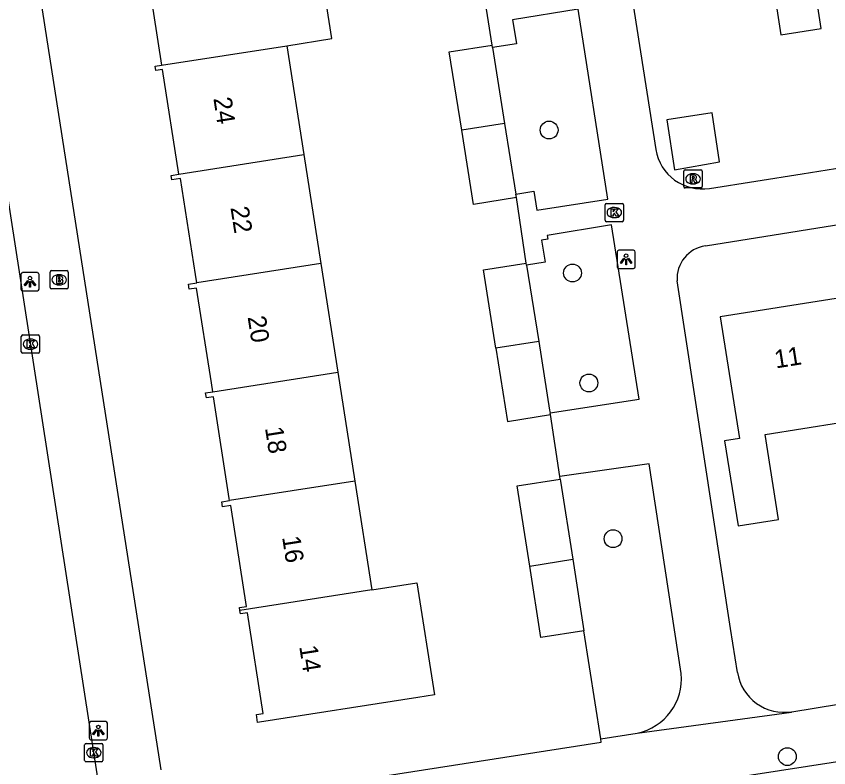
# Model space of a CAD drawing. Extents: x 160077 to 160945, y 386481 to 387498.
# Drawn here: x 160446.25 to 160490.87, y 387334.18 to 387375.45 of the extents above; entities that cross this region are included whole.
import ezdxf

# ---------------------------------------------------------------- set-up
doc = ezdxf.new("R2010")
doc.units = 0
for name, color, linetype in [('IMGEO_Boom', 7, 'Continuous'), ('IMGEO_Brandkraan', 7, 'Continuous'), ('IMGEO_Groenvoorziening', 7, 'Continuous'), ('IMGEO_Kolk', 7, 'Continuous'), ('IMGEO_Lichtpunt', 7, 'Continuous'), ('IMGEO_Pand', 7, 'Continuous'), ('IMGEO_Pand_nummerreeks', 7, 'Continuous'), ('IMGEO_Rijbaan_lokaal_open', 7, 'Continuous'), ('IMGEO_Rioolput', 7, 'Continuous'), ('IMGEO_Voetpad_open', 7, 'Continuous')]:
    doc.layers.add(name, color=color, linetype=linetype)

msp = doc.modelspace()

# ---------------------------------------------------------------- linework, layer by layer
at = {"layer": 'IMGEO_Boom'}
for centre in [(160475.515, 387369.198), (160476.8, 387361.347), (160477.699, 387355.309), (160479.027, 387346.755), (160488.596, 387334.788)]:
    msp.add_circle(centre, 0.489, dxfattribs=at)
at = {"layer": 'IMGEO_Brandkraan'}
for p, q in [((160448.107, 387360.55), (160448.107, 387361.402)), ((160448.182, 387361.476), (160449.034, 387361.476)), ((160448.595, 387361.256), (160448.62, 387361.256)), ((160449.108, 387361.402), (160449.108, 387360.55)), ((160449.034, 387360.476), (160448.182, 387360.476)), ((160448.618, 387360.696), (160448.593, 387360.696))]:
    msp.add_line(p, q, dxfattribs=at)
for points in [[(160448.107, 387360.55), (160448.107, 387361.402)], [(160448.182, 387361.476), (160449.034, 387361.476)], [(160449.108, 387361.402), (160449.108, 387360.55)], [(160448.455, 387361.176), (160448.455, 387360.776), (160448.668, 387360.776)], [(160448.686, 387361.176), (160448.455, 387361.176)], [(160448.634, 387361.095), (160448.58, 387361.095), (160448.58, 387361.019)], [(160448.58, 387361.019), (160448.633, 387361.019)], [(160448.642, 387360.943), (160448.58, 387360.943), (160448.58, 387360.862)], [(160448.58, 387360.862), (160448.642, 387360.862)], [(160449.034, 387360.476), (160448.182, 387360.476)]]:
    msp.add_lwpolyline(points, dxfattribs=at)
for centre, radius, start, end in [((160448.184, 387361.4), 0.0765, 91.552, 178.448), ((160448.184, 387361.4), 0.0765, 91.552, 178.448), ((160449.032, 387361.4), 0.0765, 1.552, 88.448), ((160449.032, 387361.4), 0.0765, 1.552, 88.448), ((160448.635, 387361.057), 0.0379, 267.8285, 90.9355), ((160448.643, 387360.902), 0.0404, 269.8759, 90.5077), ((160448.674, 387361.027), 0.251, 268.6676, 293.5347), ((160448.69, 387361.031), 0.145, 59.4692, 91.5367), ((160448.715, 387361.078), 0.0922, 285.5137, 58.1501), ((160448.72, 387360.886), 0.105, 301.3115, 78.989), ((160448.184, 387360.552), 0.0765, 181.552, 268.448), ((160448.184, 387360.552), 0.0765, 181.552, 268.448), ((160449.032, 387360.552), 0.0765, 271.552, 358.448), ((160449.032, 387360.552), 0.0765, 271.552, 358.448)]:
    msp.add_arc(centre, radius, start, end, dxfattribs=at)
for centre, major_axis, ratio, start_param, end_param in [((160448.594, 387360.976), (-0.387, 0.002), 0.722429, 4.712389, 7.853982), ((160448.619, 387360.976), (-0.39, 0.002), 0.717154, 1.570796, 4.712389)]:
    msp.add_ellipse(centre, major_axis=major_axis, ratio=ratio, start_param=start_param, end_param=end_param, dxfattribs=at)
at = {"layer": 'IMGEO_Groenvoorziening'}
for points in [[(160476.123, 387350.026), (160476.101, 387350.173)], [(160478.346, 387335.761), (160477.421, 387341.696)]]:
    msp.add_lwpolyline(points, dxfattribs=at)
at = {"layer": 'IMGEO_Kolk'}
for p, q in [((160478.594, 387364.24), (160478.594, 387365.092)), ((160478.669, 387365.166), (160479.521, 387365.166)), ((160479.082, 387364.946), (160479.107, 387364.946)), ((160479.595, 387365.092), (160479.595, 387364.24)), ((160479.105, 387364.386), (160479.08, 387364.386)), ((160479.521, 387364.166), (160478.669, 387364.166)), ((160446.53, 387357.017), (160446.53, 387357.869)), ((160446.605, 387357.943), (160447.457, 387357.943)), ((160447.018, 387357.723), (160447.043, 387357.723)), ((160447.531, 387357.869), (160447.531, 387357.017)), ((160447.457, 387356.943), (160446.605, 387356.943)), ((160447.041, 387357.163), (160447.016, 387357.163)), ((160450.009, 387334.581), (160450.009, 387335.433)), ((160450.084, 387335.507), (160450.936, 387335.507)), ((160451.01, 387335.433), (160451.01, 387334.581)), ((160450.497, 387335.287), (160450.522, 387335.287)), ((160450.936, 387334.507), (160450.084, 387334.507)), ((160450.52, 387334.727), (160450.495, 387334.727))]:
    msp.add_line(p, q, dxfattribs=at)
for points in [[(160478.594, 387364.24), (160478.594, 387365.092)], [(160478.669, 387365.166), (160479.521, 387365.166)], [(160478.915, 387364.866), (160479.038, 387364.866), (160479.038, 387364.715), (160479.168, 387364.866), (160479.332, 387364.866), (160479.186, 387364.715), (160479.339, 387364.466), (160479.187, 387364.466), (160479.102, 387364.63), (160479.038, 387364.563), (160479.038, 387364.466), (160478.915, 387364.466), (160478.915, 387364.866)], [(160479.595, 387365.092), (160479.595, 387364.24)], [(160479.521, 387364.166), (160478.669, 387364.166)], [(160446.53, 387357.017), (160446.53, 387357.869)], [(160446.605, 387357.943), (160447.457, 387357.943)], [(160446.851, 387357.643), (160446.974, 387357.643), (160446.974, 387357.492), (160447.104, 387357.643), (160447.268, 387357.643), (160447.122, 387357.492), (160447.275, 387357.243), (160447.123, 387357.243), (160447.038, 387357.407), (160446.974, 387357.34), (160446.974, 387357.243), (160446.851, 387357.243), (160446.851, 387357.643)], [(160447.531, 387357.869), (160447.531, 387357.017)], [(160447.457, 387356.943), (160446.605, 387356.943)], [(160450.009, 387334.581), (160450.009, 387335.433)], [(160450.084, 387335.507), (160450.936, 387335.507)], [(160451.01, 387335.433), (160451.01, 387334.581)], [(160450.33, 387335.207), (160450.453, 387335.207), (160450.453, 387335.056), (160450.583, 387335.207), (160450.747, 387335.207), (160450.601, 387335.056), (160450.754, 387334.807), (160450.602, 387334.807), (160450.517, 387334.971), (160450.453, 387334.904), (160450.453, 387334.807), (160450.33, 387334.807), (160450.33, 387335.207)], [(160450.936, 387334.507), (160450.084, 387334.507)]]:
    msp.add_lwpolyline(points, dxfattribs=at)
for centre, start, end in [((160478.671, 387365.09), 91.552, 178.448), ((160478.671, 387365.09), 91.552, 178.448), ((160479.519, 387365.09), 1.552, 88.448), ((160479.519, 387365.09), 1.552, 88.448), ((160478.671, 387364.242), 181.552, 268.448), ((160478.671, 387364.242), 181.552, 268.448), ((160479.519, 387364.242), 271.552, 358.448), ((160479.519, 387364.242), 271.552, 358.448), ((160446.607, 387357.867), 91.552, 178.448), ((160446.607, 387357.867), 91.552, 178.448), ((160447.455, 387357.867), 1.552, 88.448), ((160447.455, 387357.867), 1.552, 88.448), ((160446.607, 387357.019), 181.552, 268.448), ((160446.607, 387357.019), 181.552, 268.448), ((160447.455, 387357.019), 271.552, 358.448), ((160447.455, 387357.019), 271.552, 358.448), ((160450.086, 387335.431), 91.552, 178.448), ((160450.086, 387335.431), 91.552, 178.448), ((160450.934, 387335.431), 1.552, 88.448), ((160450.934, 387335.431), 1.552, 88.448), ((160450.086, 387334.583), 181.552, 268.448), ((160450.086, 387334.583), 181.552, 268.448), ((160450.934, 387334.583), 271.552, 358.448), ((160450.934, 387334.583), 271.552, 358.448)]:
    msp.add_arc(centre, 0.0765, start, end, dxfattribs=at)
for centre, major_axis, ratio, start_param, end_param in [((160479.081, 387364.666), (-0.387, 0.002), 0.722429, 4.712389, 7.853982), ((160479.106, 387364.666), (-0.39, 0.002), 0.717154, 1.570796, 4.712389), ((160447.017, 387357.443), (-0.387, 0.002), 0.722429, 4.712389, 7.853982), ((160447.042, 387357.443), (-0.39, 0.002), 0.717154, 1.570796, 4.712389), ((160450.496, 387335.007), (-0.387, 0.002), 0.722429, 4.712389, 7.853982), ((160450.521, 387335.007), (-0.39, 0.002), 0.717154, 1.570796, 4.712389)]:
    msp.add_ellipse(centre, major_axis=major_axis, ratio=ratio, start_param=start_param, end_param=end_param, dxfattribs=at)
at = {"layer": 'IMGEO_Lichtpunt'}
for p, q in [((160480.147, 387362.595), (160479.339, 387362.595)), ((160480.147, 387362.595), (160479.339, 387362.595)), ((160479.245, 387362.5), (160479.245, 387361.693)), ((160479.245, 387362.5), (160479.245, 387361.693)), ((160480.241, 387361.693), (160480.241, 387362.5)), ((160480.241, 387361.693), (160480.241, 387362.5)), ((160446.509, 387361.271), (160446.509, 387360.464)), ((160446.509, 387361.271), (160446.509, 387360.464)), ((160447.411, 387361.366), (160446.603, 387361.366)), ((160447.411, 387361.366), (160446.603, 387361.366)), ((160447.505, 387360.464), (160447.505, 387361.271)), ((160447.505, 387360.464), (160447.505, 387361.271)), ((160479.339, 387361.599), (160480.147, 387361.599)), ((160479.339, 387361.599), (160480.147, 387361.599)), ((160446.603, 387360.37), (160447.411, 387360.37)), ((160446.603, 387360.37), (160447.411, 387360.37)), ((160451.163, 387336.713), (160450.355, 387336.713)), ((160451.163, 387336.713), (160450.355, 387336.713)), ((160450.261, 387336.618), (160450.261, 387335.811)), ((160450.261, 387336.618), (160450.261, 387335.811)), ((160451.257, 387335.811), (160451.257, 387336.618)), ((160451.257, 387335.811), (160451.257, 387336.618)), ((160450.355, 387335.717), (160451.163, 387335.717)), ((160450.355, 387335.717), (160451.163, 387335.717))]:
    msp.add_line(p, q, dxfattribs=at)
for points in [[(160479.619, 387362.164), (160479.658, 387362.136), (160479.47, 387361.874), (160479.432, 387361.901), (160479.619, 387362.164)], [(160479.721, 387362.116), (160479.768, 387362.116), (160479.768, 387361.794), (160479.721, 387361.794), (160479.721, 387362.116)], [(160479.831, 387362.136), (160479.869, 387362.163), (160480.056, 387361.901), (160480.017, 387361.873), (160479.831, 387362.136)], [(160446.883, 387360.935), (160446.922, 387360.907), (160446.734, 387360.645), (160446.696, 387360.672), (160446.883, 387360.935)], [(160446.985, 387360.887), (160447.032, 387360.887), (160447.032, 387360.565), (160446.985, 387360.565), (160446.985, 387360.887)], [(160447.095, 387360.907), (160447.133, 387360.934), (160447.32, 387360.672), (160447.281, 387360.644), (160447.095, 387360.907)], [(160450.635, 387336.282), (160450.674, 387336.254), (160450.486, 387335.992), (160450.448, 387336.019), (160450.635, 387336.282)], [(160450.737, 387336.234), (160450.784, 387336.234), (160450.784, 387335.912), (160450.737, 387335.912), (160450.737, 387336.234)], [(160450.847, 387336.254), (160450.885, 387336.281), (160451.072, 387336.019), (160451.033, 387335.991), (160450.847, 387336.254)]]:
    msp.add_lwpolyline(points, dxfattribs=at)
for centre in [(160479.744, 387362.298), (160447.008, 387361.069), (160450.76, 387336.416)]:
    msp.add_circle(centre, 0.0994, dxfattribs=at)
for centre, start, end in [((160479.339, 387362.5), 90, 180), ((160479.339, 387362.5), 90, 180), ((160480.147, 387362.5), 0, 90), ((160480.147, 387362.5), 0, 90), ((160479.339, 387361.693), 180, 270), ((160479.339, 387361.693), 180, 270), ((160480.147, 387361.693), 270, 0), ((160480.147, 387361.693), 270, 360), ((160446.603, 387361.271), 90, 180), ((160446.603, 387361.271), 90, 180), ((160447.411, 387361.271), 0, 90), ((160447.411, 387361.271), 0, 90), ((160446.603, 387360.464), 180, 270), ((160446.603, 387360.464), 180, 270), ((160447.411, 387360.464), 270, 0), ((160447.411, 387360.464), 270, 360), ((160450.355, 387336.618), 90, 180), ((160450.355, 387336.618), 90, 180), ((160451.163, 387336.618), 0, 90), ((160451.163, 387336.618), 0, 90), ((160450.355, 387335.811), 180, 270), ((160450.355, 387335.811), 180, 270), ((160451.163, 387335.811), 270, 0), ((160451.163, 387335.811), 270, 360)]:
    msp.add_arc(centre, 0.0946, start, end, dxfattribs=at)
at = {"layer": 'IMGEO_Pand'}
for points in [[(160461.106, 387373.831), (160463.577, 387374.218), (160462.642, 387380.196), (160460.17, 387379.809)], [(160453.29, 387378.731), (160452.911, 387378.672), (160452.954, 387378.393), (160453.345, 387378.454), (160454.236, 387372.763)], [(160487.816, 387377.173), (160488.245, 387374.428), (160490.455, 387374.773), (160490.026, 387377.519)], [(160454.236, 387372.763), (160461.106, 387373.831)], [(160461.106, 387373.831), (160462.041, 387367.854)], [(160470.715, 387369.195), (160470.033, 387373.491), (160472.386, 387373.865)], [(160472.408, 387373.725), (160472.386, 387373.865)], [(160472.408, 387373.725), (160473.069, 387369.563)], [(160455.186, 387366.77), (160454.284, 387372.531), (160453.919, 387372.474), (160453.883, 387372.7), (160454.236, 387372.763)], [(160482.392, 387367.019), (160484.873, 387367.448), (160484.464, 387370.138), (160481.976, 387369.76), (160482.392, 387367.019)], [(160473.069, 387369.563), (160470.715, 387369.195)], [(160473.069, 387369.563), (160473.685, 387365.68)], [(160473.715, 387365.492), (160471.363, 387365.118), (160470.715, 387369.195)], [(160455.186, 387366.77), (160462.041, 387367.854)], [(160462.041, 387367.854), (160462.977, 387361.866)], [(160456.163, 387360.81), (160456.091, 387361.271), (160455.265, 387366.54), (160454.802, 387366.468), (160454.765, 387366.704), (160455.186, 387366.77)], [(160473.715, 387365.492), (160473.685, 387365.68)], [(160462.977, 387361.866), (160456.163, 387360.81)], [(160462.977, 387361.866), (160463.913, 387355.9)], [(160472.591, 387357.225), (160471.91, 387361.519), (160474.263, 387361.893)], [(160474.28, 387361.784), (160474.263, 387361.893)], [(160474.28, 387361.784), (160474.945, 387357.594)], [(160457.049, 387354.826), (160456.973, 387355.311), (160456.158, 387360.515), (160455.753, 387360.452), (160455.708, 387360.739), (160456.163, 387360.81)], [(160491.287, 387359.953), (160484.911, 387358.939), (160485.974, 387352.255), (160485.152, 387352.124), (160485.895, 387347.454), (160488.12, 387347.808), (160487.377, 387352.478), (160491.513, 387353.136)], [(160474.945, 387357.594), (160472.591, 387357.225)], [(160472.591, 387357.225), (160473.23, 387353.201), (160475.583, 387353.575)], [(160474.945, 387357.594), (160475.544, 387353.822), (160475.569, 387353.666)], [(160457.049, 387354.826), (160463.913, 387355.9)], [(160463.913, 387355.9), (160464.849, 387349.922)], [(160457.97, 387348.845), (160457.952, 387348.959), (160457.077, 387354.547), (160456.692, 387354.487), (160456.648, 387354.763), (160457.049, 387354.826)], [(160475.583, 387353.575), (160475.569, 387353.666)], [(160464.849, 387349.922), (160457.97, 387348.845)], [(160464.849, 387349.922), (160465.785, 387343.945)], [(160474.455, 387345.254), (160473.769, 387349.66), (160476.123, 387350.026)], [(160476.123, 387350.026), (160476.141, 387349.913), (160476.809, 387345.623)], [(160458.539, 387342.811), (160458.514, 387342.973), (160458.9, 387343.034), (160458.031, 387348.585), (160457.576, 387348.514), (160457.535, 387348.777), (160457.97, 387348.845)], [(160474.455, 387345.254), (160476.809, 387345.623)], [(160476.809, 387345.623), (160477.421, 387341.696)], [(160477.421, 387341.696), (160475.067, 387341.33), (160474.455, 387345.254)], [(160465.785, 387343.945), (160468.252, 387344.331), (160469.214, 387338.181), (160468.307, 387338.039), (160459.618, 387336.678), (160459.507, 387336.661), (160459.438, 387337.103), (160459.814, 387337.162), (160458.949, 387342.685), (160458.568, 387342.625), (160458.539, 387342.811)], [(160465.785, 387343.945), (160458.539, 387342.811)]]:
    msp.add_lwpolyline(points, dxfattribs=at)
at = {"layer": 'IMGEO_Rijbaan_lokaal_open'}
for points in [[(160450.725, 387333.607), (160445.185, 387369.339), (160439.731, 387403.919), (160433.965, 387439.947)], [(160528.643, 387340.566), (160526.431, 387340.245), (160523.231, 387339.751), (160506.86, 387336.889), (160500, 387335.831), (160480.714, 387332.858), (160477.592, 387332.362)]]:
    msp.add_lwpolyline(points, dxfattribs=at)
at = {"layer": 'IMGEO_Rioolput'}
for p, q in [((160482.992, 387367.016), (160483.844, 387367.016)), ((160482.917, 387366.09), (160482.917, 387366.942)), ((160483.405, 387366.796), (160483.43, 387366.796)), ((160483.918, 387366.942), (160483.918, 387366.09)), ((160483.428, 387366.236), (160483.403, 387366.236)), ((160483.844, 387366.016), (160482.992, 387366.016))]:
    msp.add_line(p, q, dxfattribs=at)
for points in [[(160482.992, 387367.016), (160483.844, 387367.016)], [(160482.917, 387366.09), (160482.917, 387366.942)], [(160483.506, 387366.714), (160483.254, 387366.716), (160483.254, 387366.316)], [(160483.432, 387366.635), (160483.378, 387366.635), (160483.378, 387366.554)], [(160483.918, 387366.942), (160483.918, 387366.09)], [(160483.254, 387366.316), (160483.378, 387366.316), (160483.378, 387366.478), (160483.389, 387366.478)], [(160483.378, 387366.554), (160483.43, 387366.554)], [(160483.436, 387366.449), (160483.507, 387366.316), (160483.647, 387366.316), (160483.582, 387366.442)], [(160483.844, 387366.016), (160482.992, 387366.016)]]:
    msp.add_lwpolyline(points, dxfattribs=at)
for centre, radius, start, end in [((160482.994, 387366.94), 0.0765, 91.552, 178.448), ((160482.994, 387366.94), 0.0765, 91.552, 178.448), ((160483.842, 387366.94), 0.0765, 1.552, 88.448), ((160483.842, 387366.94), 0.0765, 1.552, 88.448), ((160483.438, 387366.539), 0.0964, 77.0061, 93.1865), ((160483.452, 387366.596), 0.0378, 276.6634, 79.6772), ((160483.505, 387366.604), 0.109, 350.3612, 89.416), ((160483.503, 387366.604), 0.112, 277.5842, 350.9817), ((160483.388, 387366.425), 0.0533, 26.0293, 88.6989), ((160483.414, 387366.743), 0.19, 274.7715, 282.9687), ((160483.487, 387366.389), 0.108, 29.5134, 73.7905), ((160482.994, 387366.092), 0.0765, 181.552, 268.448), ((160482.994, 387366.092), 0.0765, 181.552, 268.448), ((160483.842, 387366.092), 0.0765, 271.552, 358.448), ((160483.842, 387366.092), 0.0765, 271.552, 358.448)]:
    msp.add_arc(centre, radius, start, end, dxfattribs=at)
for centre, major_axis, ratio, start_param, end_param in [((160483.404, 387366.516), (-0.387, 0.002), 0.722429, 4.712389, 7.853982), ((160483.429, 387366.516), (-0.39, 0.002), 0.717154, 1.570796, 4.712389)]:
    msp.add_ellipse(centre, major_axis=major_axis, ratio=ratio, start_param=start_param, end_param=end_param, dxfattribs=at)
at = {"layer": 'IMGEO_Voetpad_open'}
for points in [[(160440.528, 387421.423), (160454.195, 387334.054)], [(160478.041, 387389.373), (160481.371, 387368.134)], [(160472.386, 387373.865), (160471.813, 387377.477)], [(160473.685, 387365.68), (160474.673, 387365.836), (160474.837, 387364.8), (160478.735, 387365.403), (160477.106, 387375.835), (160473.51, 387375.257), (160473.524, 387375.163), (160473.719, 387373.933), (160472.408, 387373.725)], [(160484.327, 387365.994), (160489.406, 387366.799), (160494.896, 387367.669), (160496.357, 387367.901), (160500, 387368.49), (160507.39, 387369.685), (160508.893, 387369.93), (160514.628, 387370.867), (160520.489, 387371.785), (160521.678, 387371.943)], [(160484.096, 387362.839), (160500, 387365.375), (160520.672, 387368.738), (160522.075, 387368.967)], [(160474.263, 387361.893), (160473.715, 387365.492)], [(160475.569, 387353.666), (160480.463, 387354.419), (160478.936, 387363.988), (160475.413, 387363.407), (160475.443, 387363.21), (160475.097, 387363.155), (160475.289, 387361.944), (160474.28, 387361.784)], [(160485.854, 387339.415), (160485.484, 387341.815), (160482.54, 387360.92)], [(160476.101, 387350.173), (160475.583, 387353.575)], [(160482.768, 387339.346), (160481.012, 387350.858), (160476.101, 387350.173)], [(160488.852, 387337.254), (160499.213, 387338.948), (160500, 387339.075), (160500.683, 387339.185), (160505.767, 387339.991), (160519.324, 387342.142), (160523.935, 387342.867), (160526.171, 387343.197)], [(160480.358, 387336.079), (160488.83, 387337.236), (160488.852, 387337.254)], [(160478.346, 387335.761), (160480.358, 387336.079)], [(160456.866, 387332.235), (160478.373, 387335.585), (160478.346, 387335.761)]]:
    msp.add_lwpolyline(points, dxfattribs=at)
for centre, radius, start, end in [((160483.922, 387368.547), 2.585, 189.1877, 279.0068), ((160484.374, 387361.023), 1.837, 98.7009, 183.2261), ((160479.739, 387339.058), 3.042, 281.7336, 5.4355), ((160488.429, 387339.828), 2.608, 189.1024, 279.3284)]:
    msp.add_arc(centre, radius, start, end, dxfattribs=at)

# ---------------------------------------------------------------- texts
at = {"layer": 'IMGEO_Pand_nummerreeks'}
for s, rotation, p in [('24', 278.9036, (160457.074, 387370.937)), ('22', 278.9036, (160458.014, 387364.938)), ('20', 278.9036, (160458.955, 387358.93)), ('11', 9.036, (160487.965, 387356.104)), ('18', 278.9036, (160459.909, 387352.838)), ('16', 278.9036, (160460.849, 387346.839)), ('14', 278.9036, (160461.789, 387340.838))]:
    msp.add_text(s, height=1, rotation=rotation, dxfattribs=at).set_placement(p)

doc.saveas('drawing.dxf')
